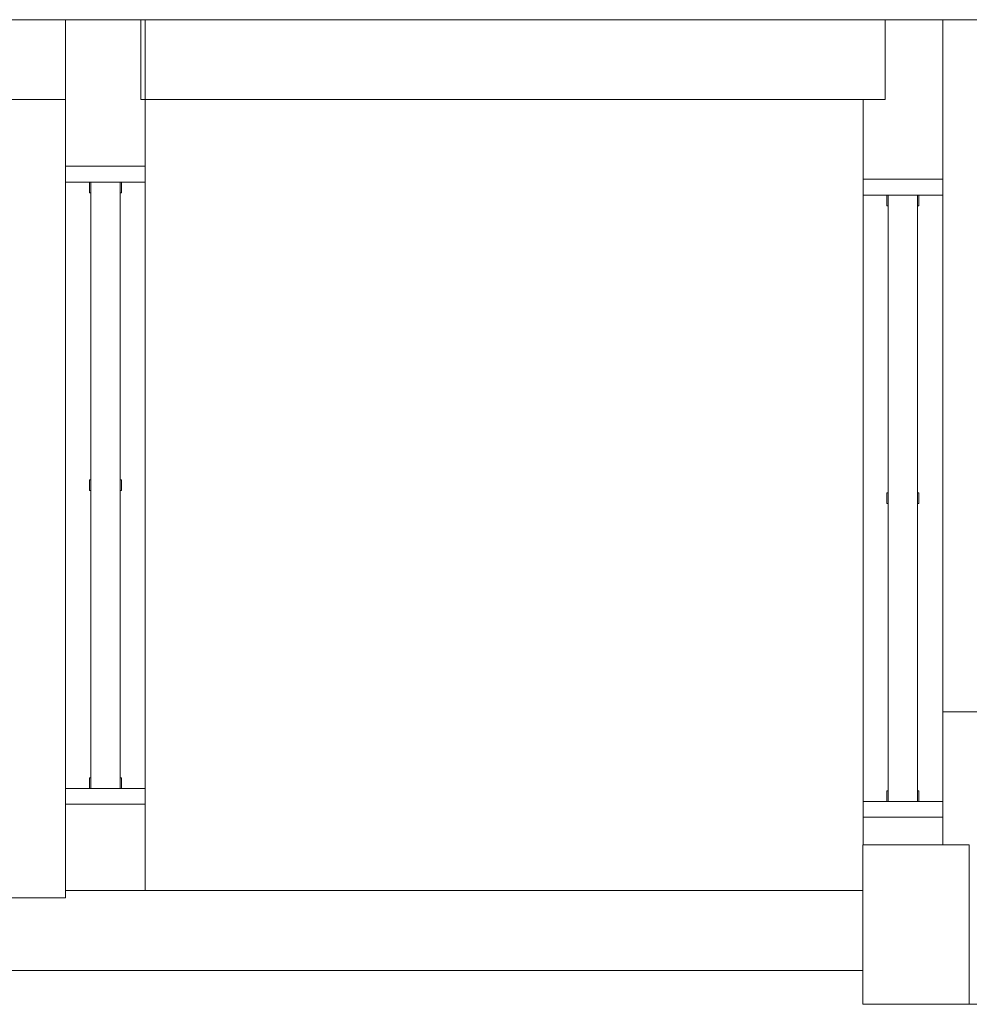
# Model space of a CAD drawing. Header units: millimetres. Extents: x 321 to 585, y -277 to 9.
# Tile 538 of 656: x 356 to 359.57, y -135.76 to -132.06. Entities that reach past the tile are written whole.
import ezdxf

# ---------------------------------------------------------------- set-up
doc = ezdxf.new("R2010")
doc.units = ezdxf.units.MM
doc.header["$MEASUREMENT"] = 0
doc.layers.get('0').update_dxf_attribs({"lineweight": 18})
for name, color, linetype, lineweight in [('IFC-Janela-Contorno', 142, 'Continuous', 5), ('IFC-Laje-Contorno', 134, 'Continuous', 5), ('IFC-Pilar-Contorno', 83, 'Continuous', 5), ('IFC-Viga-Contorno', 66, 'Continuous', 5)]:
    doc.layers.add(name, color=color, linetype=linetype, lineweight=lineweight)

msp = doc.modelspace()

# ---------------------------------------------------------------- linework, layer by layer
msp.add_line((375.2952, -132.0604), (344.7747, -132.0604))
at = {"layer": 'IFC-Janela-Contorno', "color": 7, "lineweight": 5}
for p, q in [((356.1687, -132.6196), (356.1687, -132.6116)), ((356.1687, -132.6116), (356.208, -132.6116)), ((356.208, -132.6116), (356.4687, -132.6116)), ((356.4687, -132.6196), (356.4687, -132.6116)), ((356.1687, -132.6716), (356.1687, -132.6196)), ((356.4687, -132.6716), (356.4687, -132.6196)), ((356.1687, -132.6716), (356.4358, -132.6716)), ((356.2587, -132.6753), (356.2587, -132.6716)), ((356.2587, -132.7116), (356.2587, -132.6753)), ((356.2637, -132.6716), (356.3737, -132.6716)), ((356.2637, -134.9516), (356.2637, -132.6716)), ((356.3737, -134.9516), (356.3737, -132.6716)), ((356.3787, -132.7078), (356.3787, -132.6716)), ((356.4358, -132.6716), (356.4687, -132.6716)), ((359.1687, -132.6629), (359.1687, -132.6604)), ((359.1687, -132.6604), (359.1807, -132.6604)), ((359.1687, -132.7204), (359.1687, -132.6629)), ((359.1807, -132.6604), (359.4687, -132.6604)), ((359.4687, -132.6629), (359.4687, -132.6604)), ((359.4687, -132.7204), (359.4687, -132.6629)), ((356.2587, -132.7116), (356.2637, -132.7116)), ((356.3737, -132.7116), (356.3787, -132.7116)), ((356.3787, -132.7116), (356.3787, -132.7078)), ((359.1687, -132.7204), (359.4647, -132.7204)), ((359.2587, -132.7604), (359.2587, -132.7204)), ((359.2637, -134.3164), (359.2637, -132.7204)), ((359.3737, -133.4044), (359.3737, -132.7204)), ((359.3787, -132.7604), (359.3787, -132.7204)), ((359.4647, -132.7204), (359.4687, -132.7204)), ((359.2587, -132.7604), (359.2637, -132.7604)), ((359.3737, -132.7604), (359.3787, -132.7604)), ((359.3737, -133.8404), (359.3737, -132.7604)), ((359.3737, -135.0004), (359.3737, -133.4044)), ((356.2587, -133.7916), (356.2637, -133.7916)), ((356.2587, -133.7953), (356.2587, -133.7916)), ((356.2587, -133.8316), (356.2587, -133.7953)), ((356.3737, -133.7916), (356.3787, -133.7916)), ((356.3787, -133.8278), (356.3787, -133.7916)), ((356.2587, -133.8316), (356.2637, -133.8316)), ((356.3737, -133.8316), (356.3787, -133.8316)), ((356.3787, -133.8316), (356.3787, -133.8278)), ((359.2587, -133.8404), (359.2637, -133.8404)), ((359.2587, -133.8804), (359.2587, -133.8404)), ((359.3737, -133.8404), (359.3787, -133.8404)), ((359.3787, -133.8804), (359.3787, -133.8404)), ((359.2587, -133.8804), (359.2637, -133.8804)), ((359.3737, -133.8804), (359.3787, -133.8804)), ((359.3737, -133.9609), (359.3737, -133.8804)), ((359.2637, -135.0004), (359.2637, -134.3164)), ((356.2587, -134.9116), (356.2637, -134.9116)), ((356.2587, -134.9153), (356.2587, -134.9116)), ((356.3737, -134.9116), (356.3787, -134.9116)), ((356.3787, -134.9478), (356.3787, -134.9116)), ((356.1687, -135.0035), (356.1687, -134.9516)), ((356.1687, -134.9516), (356.2016, -134.9516)), ((356.2016, -134.9516), (356.2637, -134.9516)), ((356.2587, -134.9516), (356.2587, -134.9153)), ((356.2637, -134.9516), (356.3737, -134.9516)), ((356.3737, -134.9516), (356.4687, -134.9516)), ((356.3787, -134.9516), (356.3787, -134.9478)), ((356.4687, -135.0035), (356.4687, -134.9516)), ((359.2587, -134.9604), (359.2637, -134.9604)), ((359.2587, -135.0004), (359.2587, -134.9604)), ((359.3737, -134.9604), (359.3787, -134.9604)), ((359.3787, -135.0004), (359.3787, -134.9604)), ((356.1687, -135.0116), (356.1687, -135.0035)), ((356.1687, -135.0116), (356.4295, -135.0116)), ((356.4295, -135.0116), (356.4687, -135.0116)), ((356.4687, -135.0116), (356.4687, -135.0035)), ((359.1687, -135.058), (359.1687, -135.0004)), ((359.1687, -135.0004), (359.1728, -135.0004)), ((359.1728, -135.0004), (359.4687, -135.0004)), ((359.4687, -135.058), (359.4687, -135.0004)), ((359.1687, -135.0604), (359.1687, -135.058)), ((359.1687, -135.0604), (359.4567, -135.0604)), ((359.4567, -135.0604), (359.4687, -135.0604)), ((359.4687, -135.0604), (359.4687, -135.058))]:
    msp.add_line(p, q, dxfattribs=at)
at = {"layer": 'IFC-Laje-Contorno', "color": 7, "lineweight": 5}
for p, q in [((355.9187, -132.3605), (356.1687, -132.3605)), ((356.1687, -132.6116), (356.1687, -132.3605)), ((356.1687, -134.9516), (356.1687, -132.6716)), ((359.4687, -134.6638), (375.0687, -134.6638)), ((359.4687, -135.1638), (359.4687, -134.6638)), ((356.1687, -135.3638), (356.1687, -135.0116)), ((351.8158, -135.3638), (356.1687, -135.3638)), ((359.5686, -135.7638), (366.4712, -135.7638))]:
    msp.add_line(p, q, dxfattribs=at)
at = {"layer": 'IFC-Pilar-Contorno', "color": 7, "lineweight": 5}
for p, q in [((359.1686, -135.2311), (359.1686, -135.1638)), ((359.1686, -135.1638), (359.2629, -135.1638)), ((359.2629, -135.1638), (359.5238, -135.1638)), ((359.5238, -135.1638), (359.5686, -135.1638)), ((359.5686, -135.3053), (359.5686, -135.1638)), ((359.1686, -135.3725), (359.1686, -135.2311)), ((359.5686, -135.6966), (359.5686, -135.3053)), ((359.1686, -135.7638), (359.1686, -135.3725)), ((359.5686, -135.7638), (359.5686, -135.6966)), ((359.1686, -135.7638), (359.2134, -135.7638)), ((359.2134, -135.7638), (359.4743, -135.7638)), ((359.4743, -135.7638), (359.5686, -135.7638))]:
    msp.add_line(p, q, dxfattribs=at)
at = {"layer": 'IFC-Viga-Contorno', "color": 7, "lineweight": 5}
for p, q in [((356.1687, -132.6116), (356.1687, -132.0604)), ((356.4521, -132.3604), (356.4521, -132.0604)), ((356.4521, -132.0604), (359.2521, -132.0604)), ((356.4687, -135.3362), (356.4687, -132.0604)), ((359.1687, -132.0604), (359.2521, -132.0604)), ((359.2521, -132.3604), (359.2521, -132.0604)), ((359.4687, -134.6638), (359.4687, -132.0604)), ((356.4521, -132.3604), (359.2521, -132.3604)), ((359.1687, -132.3604), (359.2521, -132.3604)), ((359.1687, -132.6604), (359.1687, -132.3604)), ((356.1687, -133.9609), (356.1687, -132.6716)), ((359.1687, -135.0004), (359.1687, -132.7204)), ((359.1687, -135.1638), (359.1687, -135.0604)), ((359.1687, -135.1638), (359.4687, -135.1638)), ((356.1687, -135.3362), (359.1686, -135.3362)), ((356.1687, -135.3362), (356.4687, -135.3362)), ((351.8158, -135.6362), (359.1686, -135.6362))]:
    msp.add_line(p, q, dxfattribs=at)

doc.saveas('drawing.dxf')
